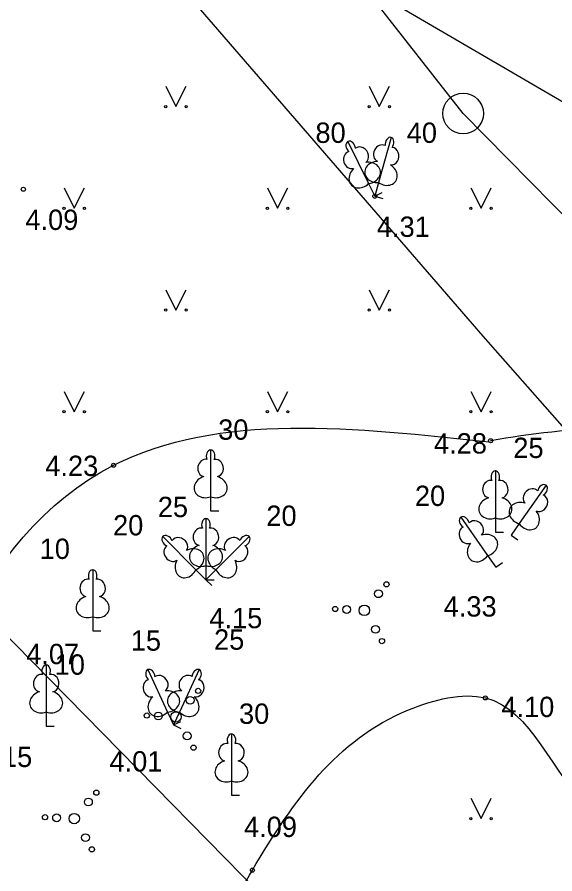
# Model space of a CAD drawing. Extents: x 519536 to 519949, y 326041 to 326519.
# Drawn here: x 519691.1 to 519704.32, y 326226.14 to 326247.2 of the extents above; entities that cross this region are included whole.
import ezdxf

# ---------------------------------------------------------------- set-up
doc = ezdxf.new("R2010")
doc.units = 0
for name, color, linetype in [('APGR_ELEM_####_####_#', 7, 'Continuous'), ('APGR_SARK_####_####_#', 7, 'Continuous'), ('CELI_CMAL_####_####_#', 7, 'Continuous'), ('RELJ_AATZ_####_TKST_#', 7, 'Continuous'), ('RELJ_ELEM_####_####_#', 7, 'Continuous'), ('TERT_DIAM_####_TKST_#', 7, 'Continuous'), ('TERT_ELEM_####_####_#', 7, 'Continuous'), ('TERT_KONT_####_####_#', 7, 'Continuous'), ('UDTK_VADP_NEDR_####_#', 7, 'Continuous')]:
    doc.layers.add(name, color=color, linetype=linetype)

msp = doc.modelspace()

# ---------------------------------------------------------------- linework, layer by layer
at = {"layer": 'APGR_ELEM_####_####_#'}
msp.add_circle((519702.06, 326244.83), 0.5, dxfattribs=at)
at = {"layer": 'APGR_SARK_####_####_#'}
for p, q in [((519702.06, 326244.832), (519667.175, 326289.371)), ((519743.353, 326202.822), (519702.06, 326244.832)), ((519689.266, 326233.596), (519731.697, 326190.43))]:
    msp.add_line(p, q, dxfattribs=at)
at = {"layer": 'CELI_CMAL_####_####_#'}
msp.add_lwpolyline([(519687.445, 326255.957), (519697.945, 326248.955), (519709.124, 326242.428), (519720.408, 326236.237), (519732.981, 326230.771), (519740.348, 326227.679), (519742.797, 326224.321), (519744.078, 326219.917), (519743.698, 326213.061), (519741.55, 326201.934), (519740.172, 326190.512), (519740.403, 326179.425), (519741.991, 326169.842), (519745.579, 326155.583), (519745.703, 326150.88), (519742.684, 326148.003), (519740.564, 326152.199)], dxfattribs=at)
at = {"layer": 'RELJ_ELEM_####_####_#'}
for centre in [(519691.249, 326242.968), (519699.89, 326242.798), (519702.737, 326236.788), (519693.466, 326236.184), (519702.607, 326230.466), (519696.879, 326226.233)]:
    msp.add_circle(centre, 0.05, dxfattribs=at)
at = {"layer": 'TERT_ELEM_####_####_#'}
for p, q in [((519694.75, 326245.5), (519695, 326245)), ((519695, 326245), (519695.25, 326245.5)), ((519699.75, 326245.5), (519700, 326245)), ((519700, 326245), (519700.25, 326245.5)), ((519699.737, 326243.109), (519699.89, 326242.798)), ((519699.983, 326243.132), (519699.89, 326242.798)), ((519692.25, 326243), (519692.5, 326242.5)), ((519692.5, 326242.5), (519692.75, 326243)), ((519697.25, 326243), (519697.5, 326242.5)), ((519697.5, 326242.5), (519697.75, 326243)), ((519699.89, 326242.798), (519700.07, 326242.886)), ((519699.89, 326242.798), (519700.083, 326242.745)), ((519702.25, 326243), (519702.5, 326242.5)), ((519702.5, 326242.5), (519702.75, 326243)), ((519694.75, 326240.5), (519695, 326240)), ((519695, 326240), (519695.25, 326240.5)), ((519699.75, 326240.5), (519700, 326240)), ((519700, 326240), (519700.25, 326240.5)), ((519692.25, 326238), (519692.5, 326237.5)), ((519692.5, 326237.5), (519692.75, 326238)), ((519697.25, 326238), (519697.5, 326237.5)), ((519697.5, 326237.5), (519697.75, 326238)), ((519702.25, 326238), (519702.5, 326237.5)), ((519702.5, 326237.5), (519702.75, 326238)), ((519695.852, 326235.409), (519695.852, 326235.062)), ((519695.852, 326235.062), (519696.052, 326235.062)), ((519702.852, 326234.891), (519702.852, 326234.544)), ((519703.437, 326234.75), (519703.238, 326234.466)), ((519702.852, 326234.544), (519703.052, 326234.544)), ((519703.238, 326234.466), (519703.402, 326234.351)), ((519702.662, 326233.963), (519702.861, 326233.679)), ((519702.861, 326233.679), (519703.025, 326233.794)), ((519695.493, 326233.618), (519695.738, 326233.373)), ((519695.738, 326233.72), (519695.738, 326233.373)), ((519695.983, 326233.618), (519695.738, 326233.373)), ((519695.738, 326233.373), (519695.879, 326233.514)), ((519695.738, 326233.373), (519695.938, 326233.373)), ((519695.738, 326233.373), (519695.879, 326233.232)), ((519692.953, 326232.463), (519692.953, 326232.116)), ((519692.953, 326232.116), (519693.153, 326232.116)), ((519691.81, 326230.123), (519691.81, 326229.776)), ((519694.794, 326230.117), (519694.941, 326229.803)), ((519695.088, 326230.117), (519694.941, 326229.803)), ((519691.81, 326229.776), (519692.01, 326229.776)), ((519694.941, 326229.803), (519695.122, 326229.888)), ((519694.941, 326229.803), (519695.122, 326229.718)), ((519696.365, 326228.425), (519696.365, 326228.078)), ((519696.365, 326228.078), (519696.565, 326228.078)), ((519702.25, 326228), (519702.5, 326227.5)), ((519702.5, 326227.5), (519702.75, 326228))]:
    msp.add_line(p, q, dxfattribs=at)
for points in [[(519699.229, 326244.144), (519699.737, 326243.109)], [(519700.291, 326244.244), (519699.983, 326243.132)], [(519699.412, 326243.975), (519699.41, 326243.976)], [(519700.315, 326243.996), (519700.314, 326243.997)], [(519695.852, 326236.562), (519695.852, 326235.409)], [(519695.942, 326236.33), (519695.941, 326236.331)], [(519702.852, 326236.044), (519702.852, 326234.891)], [(519702.942, 326235.812), (519702.941, 326235.813)], [(519704.098, 326235.695), (519703.437, 326234.75)], [(519704.038, 326235.453), (519704.038, 326235.454)], [(519695.738, 326234.873), (519695.738, 326233.72)], [(519702.001, 326234.908), (519702.662, 326233.963)], [(519695.828, 326234.641), (519695.827, 326234.642)], [(519702.207, 326234.769), (519702.206, 326234.769)], [(519694.677, 326234.434), (519695.493, 326233.618)], [(519696.799, 326234.434), (519695.983, 326233.618)], [(519694.905, 326234.333), (519694.904, 326234.333)], [(519696.698, 326234.206), (519696.698, 326234.207)], [(519692.953, 326233.616), (519692.953, 326232.463)], [(519693.043, 326233.384), (519693.042, 326233.385)], [(519691.81, 326231.276), (519691.81, 326230.123)], [(519691.9, 326231.044), (519691.899, 326231.045)], [(519694.307, 326231.162), (519694.794, 326230.117)], [(519695.575, 326231.162), (519695.088, 326230.117)], [(519694.486, 326230.99), (519694.485, 326230.99)], [(519695.558, 326230.914), (519695.557, 326230.915)], [(519696.365, 326229.578), (519696.365, 326228.425)], [(519696.455, 326229.346), (519696.454, 326229.347)]]:
    msp.add_lwpolyline(points, dxfattribs=at)
for centre, radius in [((519694.75, 326245), 0.028), ((519695.25, 326245), 0.0263), ((519699.75, 326245), 0.028), ((519700.25, 326245), 0.0263), ((519692.25, 326242.5), 0.028), ((519692.75, 326242.5), 0.0263), ((519697.25, 326242.5), 0.028), ((519697.75, 326242.5), 0.0263), ((519702.25, 326242.5), 0.028), ((519702.75, 326242.5), 0.0263), ((519694.75, 326240), 0.028), ((519695.25, 326240), 0.0263), ((519699.75, 326240), 0.028), ((519700.25, 326240), 0.0263), ((519692.25, 326237.5), 0.028), ((519692.75, 326237.5), 0.0263), ((519697.25, 326237.5), 0.028), ((519697.75, 326237.5), 0.0263), ((519702.25, 326237.5), 0.028), ((519702.75, 326237.5), 0.0263), ((519700.175, 326233.258), 0.064), ((519699.979, 326233.027), 0.096), ((519698.913, 326232.653), 0.064), ((519699.197, 326232.64), 0.096), ((519699.631, 326232.619), 0.128), ((519699.907, 326232.152), 0.096), ((519700.065, 326231.863), 0.064), ((519695.544, 326230.639), 0.064), ((519695.348, 326230.408), 0.096), ((519694.282, 326230.034), 0.064), ((519694.566, 326230.021), 0.096), ((519695, 326230), 0.128), ((519695.276, 326229.533), 0.096), ((519695.434, 326229.244), 0.064), ((519693.044, 326228.139), 0.064), ((519692.848, 326227.908), 0.096), ((519691.782, 326227.534), 0.064), ((519692.066, 326227.521), 0.096), ((519692.5, 326227.5), 0.128), ((519702.25, 326227.5), 0.028), ((519702.75, 326227.5), 0.0263), ((519692.776, 326227.033), 0.096), ((519692.934, 326226.744), 0.064)]:
    msp.add_circle(centre, radius, dxfattribs=at)
for centre, major_axis, ratio, start_param, end_param in [((519699.295, 326244.01), (0.066, -0.135), 0.707107, 3.14537, 5.287485), ((519699.295, 326244.01), (0.066, -0.135), 0.707107, 0.995701, 3.137816), ((519700.048, 326243.849), (-0.094, -0.194), 0.861323, 3.141593, 6.283185), ((519700.251, 326244.099), (-0.04, -0.144), 0.707107, 3.14537, 5.287485), ((519700.25, 326244.099), (-0.04, -0.144), 0.707107, 0.995701, 3.137816), ((519699.31, 326243.689), (0.059, -0.208), 0.861323, 3.141593, 6.283185), ((519699.54, 326243.802), (0.128, -0.174), 0.861323, 0, 3.141593), ((519700.295, 326243.781), (-0.019, -0.215), 0.861323, 0, 3.141593), ((519699.962, 326243.393), (0.321, 0.01), 0.814445, 1.570796, 4.752015), ((519699.709, 326243.37), (-0.317, -0.05), 0.814445, 1.531171, 4.712389), ((519699.548, 326243.291), (0.233, 0.221), 0.814445, 1.570796, 4.752015), ((519700.135, 326243.345), (-0.27, 0.174), 0.814445, 1.531171, 4.712389), ((519695.852, 326236.412), (0, -0.15), 0.707107, 3.14537, 5.287485), ((519695.852, 326236.412), (0, -0.15), 0.707107, 0.995701, 3.137816), ((519695.724, 326236.117), (-0.039, -0.212), 0.861323, 3.141593, 6.283185), ((519695.98, 326236.117), (0.039, -0.212), 0.861323, 0, 3.141593), ((519695.762, 326235.655), (0.307, 0.095), 0.814445, 1.570796, 4.752015), ((519695.942, 326235.655), (-0.307, 0.095), 0.814445, 1.531171, 4.712389), ((519702.852, 326235.894), (0, -0.15), 0.707107, 3.14537, 5.287485), ((519702.852, 326235.894), (0, -0.15), 0.707107, 0.995701, 3.137816), ((519702.724, 326235.599), (-0.039, -0.212), 0.861323, 3.141593, 6.283185), ((519702.98, 326235.599), (0.039, -0.212), 0.861323, 0, 3.141593), ((519704.013, 326235.572), (-0.086, -0.123), 0.707107, 3.14537, 5.287485), ((519704.012, 326235.572), (-0.086, -0.123), 0.707107, 0.995701, 3.137816), ((519703.738, 326235.404), (-0.154, -0.152), 0.861323, 3.141593, 6.283185), ((519703.948, 326235.257), (-0.09, -0.196), 0.861323, 0, 3.141593), ((519702.762, 326235.137), (0.307, 0.095), 0.814445, 1.570796, 4.752015), ((519702.942, 326235.137), (-0.307, 0.095), 0.814445, 1.531171, 4.712389), ((519703.505, 326235.003), (0.306, -0.098), 0.814445, 1.570796, 4.752015), ((519703.651, 326234.9), (-0.197, 0.254), 0.814445, 1.531171, 4.712389), ((519695.738, 326234.723), (0, -0.15), 0.707107, 3.14537, 5.287485), ((519695.738, 326234.723), (0, -0.15), 0.707107, 0.995701, 3.137816), ((519702.087, 326234.785), (0.086, -0.123), 0.707107, 3.14537, 5.287485), ((519702.086, 326234.785), (0.086, -0.123), 0.707107, 0.995701, 3.137816), ((519702.361, 326234.617), (0.154, -0.152), 0.861323, 0, 3.141593), ((519695.61, 326234.428), (-0.039, -0.212), 0.861323, 3.141593, 6.283185), ((519695.866, 326234.428), (0.039, -0.212), 0.861323, 0, 3.141593), ((519702.151, 326234.47), (0.09, -0.196), 0.861323, 3.141593, 6.283185), ((519694.784, 326234.328), (0.106, -0.106), 0.707107, 3.14537, 5.287485), ((519694.783, 326234.327), (0.106, -0.106), 0.707107, 0.995701, 3.137816), ((519695.083, 326234.21), (0.178, -0.123), 0.861323, 6.283185, 9.424778), ((519696.393, 326234.21), (-0.178, -0.123), 0.861323, 3.141593, 6.283185), ((519696.693, 326234.327), (-0.106, -0.106), 0.707107, 3.14537, 5.287485), ((519696.692, 326234.328), (-0.106, -0.106), 0.707107, 0.995701, 3.137816), ((519702.594, 326234.216), (-0.306, -0.098), 0.814445, 1.531171, 4.712389), ((519694.901, 326234.028), (0.123, -0.178), 0.861323, 3.141593, 6.283185), ((519695.648, 326233.966), (0.307, 0.095), 0.814445, 1.570796, 4.752015), ((519695.828, 326233.966), (-0.307, 0.095), 0.814445, 1.531171, 4.712389), ((519696.575, 326234.028), (-0.123, -0.178), 0.861323, 6.283185, 9.424778), ((519702.448, 326234.113), (0.197, 0.254), 0.814445, 1.570796, 4.752015), ((519695.382, 326233.856), (-0.284, -0.15), 0.814445, 1.531171, 4.712389), ((519696.094, 326233.856), (0.284, -0.15), 0.814445, 1.570796, 4.752015), ((519695.255, 326233.729), (0.15, 0.284), 0.814445, 1.570796, 4.752015), ((519696.221, 326233.729), (-0.15, 0.284), 0.814445, 1.531171, 4.712389), ((519692.953, 326233.466), (0, -0.15), 0.707107, 3.14537, 5.287485), ((519692.953, 326233.466), (0, -0.15), 0.707107, 0.995701, 3.137816), ((519692.825, 326233.171), (-0.039, -0.212), 0.861323, 3.141593, 6.283185), ((519693.081, 326233.171), (0.039, -0.212), 0.861323, 0, 3.141593), ((519692.863, 326232.709), (0.307, 0.095), 0.814445, 1.570796, 4.752015), ((519693.043, 326232.709), (-0.307, 0.095), 0.814445, 1.531171, 4.712389), ((519691.81, 326231.126), (0, -0.15), 0.707107, 3.14537, 5.287485), ((519691.81, 326231.126), (0, -0.15), 0.707107, 0.995701, 3.137816), ((519691.682, 326230.831), (-0.039, -0.212), 0.861323, 3.141593, 6.283185), ((519691.938, 326230.831), (0.039, -0.212), 0.861323, 0, 3.141593), ((519694.371, 326231.027), (0.063, -0.136), 0.707107, 3.14537, 5.287485), ((519694.37, 326231.026), (0.063, -0.136), 0.707107, 0.995701, 3.137816), ((519694.611, 326230.814), (0.125, -0.176), 0.861323, 0, 3.141593), ((519695.271, 326230.814), (-0.125, -0.176), 0.861323, 3.141593, 6.283185), ((519695.512, 326231.026), (-0.063, -0.136), 0.707107, 3.14537, 5.287485), ((519695.511, 326231.027), (-0.063, -0.136), 0.707107, 0.995701, 3.137816), ((519694.379, 326230.705), (0.055, -0.209), 0.861323, 3.141593, 6.283185), ((519695.503, 326230.705), (-0.055, -0.209), 0.861323, 0, 3.141593), ((519691.72, 326230.369), (0.307, 0.095), 0.814445, 1.570796, 4.752015), ((519691.9, 326230.369), (-0.307, 0.095), 0.814445, 1.531171, 4.712389), ((519694.772, 326230.378), (-0.318, -0.043), 0.814445, 1.531171, 4.712389), ((519695.11, 326230.378), (0.318, -0.043), 0.814445, 1.570796, 4.752015), ((519694.609, 326230.303), (0.238, 0.216), 0.814445, 1.570796, 4.752015), ((519695.273, 326230.303), (-0.238, 0.216), 0.814445, 1.531171, 4.712389), ((519696.365, 326229.428), (0, -0.15), 0.707107, 3.14537, 5.287485), ((519696.365, 326229.428), (0, -0.15), 0.707107, 0.995701, 3.137816), ((519696.237, 326229.133), (-0.039, -0.212), 0.861323, 3.141593, 6.283185), ((519696.493, 326229.133), (0.039, -0.212), 0.861323, 0, 3.141593), ((519696.275, 326228.671), (0.307, 0.095), 0.814445, 1.570796, 4.752015), ((519696.455, 326228.671), (-0.307, 0.095), 0.814445, 1.531171, 4.712389)]:
    msp.add_ellipse(centre, major_axis=major_axis, ratio=ratio, start_param=start_param, end_param=end_param, dxfattribs=at)
at = {"layer": 'TERT_KONT_####_####_#'}
for points in [[(519695.425, 326219.384), (519693.978, 326218.661), (519689.122, 326224.89), (519693.466, 326236.184), (519702.773, 326236.749)], [(519695.425, 326219.384), (519697.287, 326220.388), (519696.118, 326222.093), (519696.879, 326226.233), (519700.714, 326230.171), (519702.607, 326230.466), (519705.268, 326227.606), (519708.808, 326226.482), (519711.666, 326231.66), (519712.11, 326233.429), (519705.869, 326237.047), (519702.737, 326236.788)]]:
    msp.add_spline(points, degree=3, dxfattribs=at)
at = {"layer": 'UDTK_VADP_NEDR_####_#'}
for points in [[(519702.552, 326239.356), (519678.816, 326266.783)], [(519707.302, 326233.969), (519702.552, 326239.356)]]:
    msp.add_lwpolyline(points, dxfattribs=at)

# ---------------------------------------------------------------- texts
at = {"layer": 'RELJ_AATZ_####_TKST_#'}
for s, p in [('4.09', (519691.299, 326241.968)), ('4.31', (519699.94, 326241.798)), ('4.28', (519701.344, 326236.473)), ('4.23', (519691.788, 326235.921)), ('4.33', (519701.582, 326232.466)), ('4.15', (519695.822, 326232.18)), ('4.07', (519691.319, 326231.296)), ('4.10', (519703, 326229.996)), ('4.15', (519690.166, 326228.769)), ('4.01', (519693.366, 326228.657)), ('4.09', (519696.674, 326227.048))]:
    msp.add_text(s, height=0.5, dxfattribs=at).set_placement(p)
at = {"layer": 'TERT_DIAM_####_TKST_#'}
for s, p in [('80', (519698.429, 326244.108)), ('40', (519700.674, 326244.108)), (' 30', (519695.852, 326236.812)), ('25', (519703.294, 326236.363)), ('20', (519700.875, 326235.184)), ('25', (519694.554, 326234.91)), ('20', (519697.222, 326234.694)), ('20', (519693.454, 326234.461)), (' 10', (519691.464, 326233.882)), ('15', (519693.89, 326231.627)), ('25', (519695.937, 326231.651)), (' 10', (519691.833, 326231.037)), (' 30', (519696.365, 326229.829))]:
    msp.add_text(s, height=0.5, dxfattribs=at).set_placement(p)

doc.saveas('drawing.dxf')
